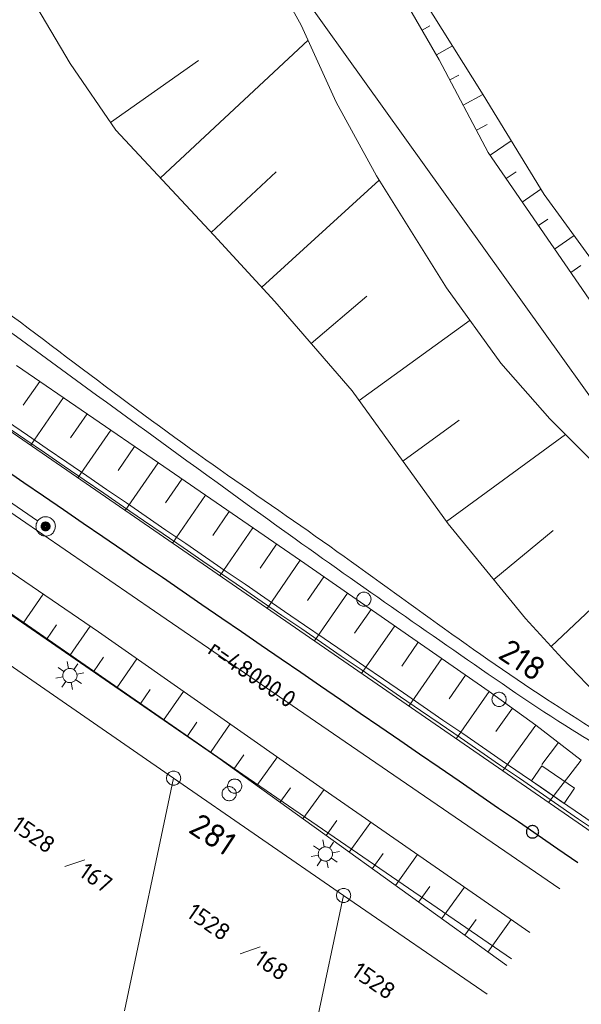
# Model space of a CAD drawing. Header units: metres. Extents: x 3425540 to 3446143, y 5432760 to 5444637.
# Tile 709 of 717: x 3445252 to 3445311, y 5435632 to 5435736. Entities that reach past the tile are written whole.
import ezdxf
from ezdxf.enums import TextEntityAlignment as Align

# ---------------------------------------------------------------- set-up
doc = ezdxf.new("R2010")
doc.units = ezdxf.units.M
for name, color, linetype, lineweight in [('B_Bestand', 9, 'Continuous', 18), ('B_Böschung', 9, 'Continuous', 18), ('B_Flurgrenzen', 9, 'Continuous', 18), ('B_Gleisachse', 9, 'Continuous', 25), ('B_Kilometrierung', 9, 'Continuous', 25), ('Bestand_Neu_Strecke 3443', 9, 'Continuous', 18)]:
    doc.layers.add(name, color=color, linetype=linetype, lineweight=lineweight)
doc.styles.get("Standard").update_dxf_attribs({"font": 'isocpeur.ttf'})

msp = doc.modelspace()

# ---------------------------------------------------------------- linework, layer by layer
at = {"layer": 'B_Bestand'}
for p, q in [((3445275.2, 5435656.53), (3445173.34, 5435727.19)), ((3445256.84, 5435667.71), (3445256.7, 5435668.43)), ((3445257.41, 5435667.59), (3445257.82, 5435668.19)), ((3445256.35, 5435667.39), (3445255.74, 5435667.81)), ((3445257.73, 5435667.1), (3445258.45, 5435667.23)), ((3445256.23, 5435666.82), (3445255.5, 5435666.69)), ((3445256.54, 5435666.33), (3445256.12, 5435665.72)), ((3445257.12, 5435666.21), (3445257.25, 5435665.49)), ((3445257.6, 5435666.52), (3445258.21, 5435666.11)), ((3445303.51, 5435637.09), (3445275.19, 5435656.54)), ((3445283.77, 5435648.89), (3445283.62, 5435649.62)), ((3445283.27, 5435648.57), (3445282.66, 5435648.99)), ((3445284.33, 5435648.77), (3445284.75, 5435649.38)), ((3445283.16, 5435648.01), (3445282.42, 5435647.88)), ((3445283.47, 5435647.52), (3445283.05, 5435646.91)), ((3445284.04, 5435647.4), (3445284.18, 5435646.67)), ((3445284.53, 5435647.71), (3445285.13, 5435647.29)), ((3445284.65, 5435648.28), (3445285.38, 5435648.42))]:
    msp.add_line(p, q, dxfattribs=at)
for points in [[(3445257.6, 5435666.53), (3445257.64, 5435666.6), (3445257.67, 5435666.67), (3445257.7, 5435666.75), (3445257.71, 5435666.82), (3445257.73, 5435666.9), (3445257.73, 5435666.98), (3445257.72, 5435667.06), (3445257.71, 5435667.13), (3445257.68, 5435667.21), (3445257.65, 5435667.28), (3445257.62, 5435667.35), (3445257.57, 5435667.42), (3445257.52, 5435667.47), (3445257.47, 5435667.53), (3445257.4, 5435667.58), (3445257.34, 5435667.62), (3445257.27, 5435667.65), (3445257.19, 5435667.68), (3445257.11, 5435667.7), (3445257.04, 5435667.71), (3445256.96, 5435667.71), (3445256.88, 5435667.7), (3445256.8, 5435667.69), (3445256.73, 5435667.67), (3445256.66, 5435667.64), (3445256.59, 5435667.6), (3445256.52, 5435667.55), (3445256.46, 5435667.5), (3445256.41, 5435667.45), (3445256.36, 5435667.38), (3445256.32, 5435667.32), (3445256.28, 5435667.25), (3445256.26, 5435667.17), (3445256.24, 5435667.1), (3445256.23, 5435667.02), (3445256.23, 5435666.94), (3445256.23, 5435666.86), (3445256.25, 5435666.78), (3445256.27, 5435666.71), (3445256.3, 5435666.64), (3445256.34, 5435666.57), (3445256.38, 5435666.5), (3445256.43, 5435666.44), (3445256.49, 5435666.39), (3445256.55, 5435666.34), (3445256.62, 5435666.3), (3445256.69, 5435666.27), (3445256.76, 5435666.24), (3445256.84, 5435666.22), (3445256.92, 5435666.21), (3445257, 5435666.21), (3445257.07, 5435666.22), (3445257.15, 5435666.23), (3445257.23, 5435666.25), (3445257.3, 5435666.28), (3445257.37, 5435666.32), (3445257.43, 5435666.36), (3445257.49, 5435666.41), (3445257.55, 5435666.47), (3445257.6, 5435666.53)], [(3445284.52, 5435647.72), (3445284.56, 5435647.79), (3445284.59, 5435647.86), (3445284.62, 5435647.93), (3445284.64, 5435648.01), (3445284.65, 5435648.09), (3445284.65, 5435648.16), (3445284.65, 5435648.24), (3445284.63, 5435648.32), (3445284.61, 5435648.39), (3445284.58, 5435648.47), (3445284.54, 5435648.54), (3445284.5, 5435648.6), (3445284.45, 5435648.66), (3445284.39, 5435648.72), (3445284.33, 5435648.76), (3445284.26, 5435648.8), (3445284.19, 5435648.84), (3445284.12, 5435648.86), (3445284.04, 5435648.88), (3445283.96, 5435648.89), (3445283.88, 5435648.9), (3445283.8, 5435648.89), (3445283.73, 5435648.87), (3445283.65, 5435648.85), (3445283.58, 5435648.82), (3445283.51, 5435648.78), (3445283.45, 5435648.74), (3445283.39, 5435648.69), (3445283.33, 5435648.63), (3445283.28, 5435648.57), (3445283.24, 5435648.5), (3445283.21, 5435648.43), (3445283.18, 5435648.36), (3445283.16, 5435648.28), (3445283.15, 5435648.2), (3445283.15, 5435648.13), (3445283.16, 5435648.05), (3445283.17, 5435647.97), (3445283.19, 5435647.9), (3445283.22, 5435647.82), (3445283.26, 5435647.75), (3445283.31, 5435647.69), (3445283.36, 5435647.63), (3445283.41, 5435647.58), (3445283.48, 5435647.53), (3445283.54, 5435647.49), (3445283.61, 5435647.45), (3445283.69, 5435647.43), (3445283.76, 5435647.41), (3445283.84, 5435647.4), (3445283.92, 5435647.4), (3445284, 5435647.4), (3445284.08, 5435647.42), (3445284.15, 5435647.44), (3445284.22, 5435647.47), (3445284.29, 5435647.51), (3445284.36, 5435647.55), (3445284.42, 5435647.6), (3445284.47, 5435647.66), (3445284.52, 5435647.72)]]:
    msp.add_lwpolyline(points, dxfattribs=at)
for points, knots in [([(3445185.69, 5435750.75), (3445188.72, 5435748.58), (3445191.74, 5435746.42), (3445194.76, 5435744.26), (3445196.25, 5435743.19), (3445197.74, 5435742.11), (3445199.23, 5435741.04), (3445203.86, 5435737.7), (3445208.47, 5435734.34), (3445213.08, 5435730.97), (3445222.7, 5435723.91), (3445232.24, 5435716.75), (3445241.85, 5435709.67), (3445253.08, 5435701.4), (3445264.36, 5435693.19), (3445275.66, 5435685), (3445283.34, 5435679.44), (3445291.1, 5435674.01), (3445298.89, 5435668.61), (3445302.76, 5435665.93), (3445306.63, 5435663.24), (3445310.64, 5435660.78), (3445312.79, 5435659.45), (3445314.94, 5435658.13), (3445317.09, 5435656.8)], [0, 0, 0, 0, 0.06902, 0.06902, 0.06902, 0.103129, 0.103129, 0.103129, 0.209091, 0.209091, 0.209091, 0.430633, 0.430633, 0.430633, 0.689716, 0.689716, 0.689716, 0.865739, 0.865739, 0.865739, 0.953122, 0.953122, 0.953122, 1, 1, 1, 1]), ([(3445317.69, 5435657.68), (3445314.2, 5435659.95), (3445310.71, 5435662.22), (3445307.21, 5435664.48), (3445298.88, 5435669.89), (3445290.98, 5435675.95), (3445282.84, 5435681.66), (3445278.74, 5435684.54), (3445274.61, 5435687.36), (3445270.53, 5435690.26), (3445261.7, 5435696.55), (3445253.17, 5435703.27), (3445244.41, 5435709.67), (3445240.03, 5435712.87), (3445235.64, 5435716.05), (3445231.26, 5435719.25), (3445222.28, 5435725.84), (3445213.3, 5435732.43), (3445204.31, 5435739.01), (3445198.93, 5435742.95), (3445193.55, 5435746.89), (3445188.16, 5435750.83)], [0, 0, 0, 0, 0.078266, 0.078266, 0.078266, 0.265165, 0.265165, 0.265165, 0.359261, 0.359261, 0.359261, 0.563209, 0.563209, 0.563209, 0.665155, 0.665155, 0.665155, 0.874577, 0.874577, 0.874577, 1, 1, 1, 1])]:
    msp.add_open_spline(points, degree=3, knots=knots, dxfattribs=at)
at = {"layer": 'B_Böschung'}
for p, q in [((3445300.51, 5435728.18), (3445287.97, 5435748.3)), ((3445295.9, 5435731.87), (3445286.86, 5435747.56)), ((3445257.01, 5435731.48), (3445250.18, 5435743.11)), ((3445281.36, 5435735.53), (3445276.94, 5435743.46)), ((3445285.05, 5435727.41), (3445281.36, 5435735.53)), ((3445294.1, 5435735), (3445294.89, 5435735.46)), ((3445266.51, 5435719.43), (3445282.08, 5435733.96)), ((3445295.6, 5435732.4), (3445297.28, 5435733.36)), ((3445261.81, 5435724.47), (3445257.01, 5435731.48)), ((3445261.25, 5435725.28), (3445270.52, 5435731.82)), ((3445301.07, 5435722.09), (3445295.9, 5435731.87)), ((3445297.02, 5435729.76), (3445297.96, 5435730.26)), ((3445289.3, 5435719.66), (3445285.05, 5435727.41)), ((3445298.42, 5435727.1), (3445300.5, 5435728.21)), ((3445306.97, 5435717.67), (3445300.51, 5435728.18)), ((3445272.14, 5435713.4), (3445261.81, 5435724.47)), ((3445299.82, 5435724.45), (3445300.94, 5435725.06)), ((3445301.25, 5435721.82), (3445303.48, 5435723.35)), ((3445313.6, 5435703.86), (3445301.07, 5435722.09)), ((3445302.95, 5435719.35), (3445304, 5435720.07)), ((3445271.88, 5435713.68), (3445278.73, 5435720.06)), ((3445277.21, 5435707.89), (3445289.58, 5435719.19)), ((3445296.67, 5435707.85), (3445289.3, 5435719.66)), ((3445304.65, 5435716.87), (3445306.62, 5435718.23)), ((3445315.27, 5435706.23), (3445306.97, 5435717.67)), ((3445306.35, 5435714.4), (3445307.35, 5435715.09)), ((3445278.59, 5435706.39), (3445272.14, 5435713.4)), ((3445308.05, 5435711.93), (3445310.11, 5435713.34)), ((3445309.75, 5435709.46), (3445310.81, 5435710.18)), ((3445302.39, 5435699.91), (3445296.67, 5435707.85)), ((3445282.4, 5435701.98), (3445288.26, 5435706.95)), ((3445286.71, 5435696.98), (3445278.59, 5435706.39)), ((3445287.45, 5435695.95), (3445299.15, 5435704.41)), ((3445251.34, 5435699.66), (3445266.31, 5435689.38)), ((3445307.56, 5435694.01), (3445302.39, 5435699.91)), ((3445253.8, 5435697.97), (3445252.07, 5435695.46)), ((3445256.29, 5435696.26), (3445252.84, 5435691.22)), ((3445296.85, 5435682.95), (3445286.71, 5435696.98)), ((3445247.89, 5435694.63), (3445282.78, 5435670.59)), ((3445258.79, 5435694.54), (3445257.06, 5435692.02)), ((3445292.07, 5435689.57), (3445297.99, 5435693.87)), ((3445313.83, 5435687.73), (3445307.56, 5435694.01)), ((3445261.29, 5435692.83), (3445257.82, 5435687.79)), ((3445296.68, 5435683.2), (3445309.19, 5435692.37)), ((3445263.78, 5435691.11), (3445262.05, 5435688.59)), ((3445266.28, 5435689.4), (3445262.81, 5435684.35)), ((3445266.31, 5435689.38), (3445281.28, 5435679.1)), ((3445268.78, 5435687.68), (3445267.04, 5435685.16)), ((3445271.27, 5435685.97), (3445267.8, 5435680.91)), ((3445240.75, 5435684.67), (3445259.98, 5435671.55)), ((3445273.77, 5435684.25), (3445272.03, 5435681.72)), ((3445304.97, 5435672.99), (3445296.85, 5435682.95)), ((3445276.27, 5435682.54), (3445272.79, 5435677.48)), ((3445301.64, 5435677.08), (3445307.89, 5435682.26)), ((3445307.68, 5435670.02), (3445320.09, 5435681.71)), ((3445278.76, 5435680.82), (3445277.02, 5435678.29)), ((3445281.26, 5435679.11), (3445277.78, 5435674.04)), ((3445281.28, 5435679.1), (3445301.16, 5435665.27)), ((3445283.75, 5435677.38), (3445282, 5435674.86)), ((3445252.04, 5435672.47), (3445254.15, 5435675.53)), ((3445286.23, 5435675.65), (3445282.74, 5435670.62)), ((3445288.72, 5435673.92), (3445286.97, 5435671.41)), ((3445250.87, 5435673.28), (3445272.57, 5435658.3)), ((3445308.84, 5435668.74), (3445304.97, 5435672.99)), ((3445254.51, 5435670.77), (3445255.57, 5435672.3)), ((3445256.98, 5435669.06), (3445259.11, 5435672.15)), ((3445259.98, 5435671.55), (3445283.33, 5435655.24)), ((3445291.21, 5435672.2), (3445287.72, 5435667.18)), ((3445282.78, 5435670.59), (3445302.59, 5435656.91)), ((3445293.69, 5435670.47), (3445291.95, 5435667.96)), ((3445259.45, 5435667.36), (3445260.51, 5435668.9)), ((3445261.92, 5435665.66), (3445264.03, 5435668.72)), ((3445296.18, 5435668.74), (3445292.7, 5435663.74)), ((3445313.64, 5435663.76), (3445308.84, 5435668.74)), ((3445298.67, 5435667.01), (3445296.93, 5435664.51)), ((3445264.39, 5435663.95), (3445265.44, 5435665.48)), ((3445266.85, 5435662.25), (3445268.95, 5435665.29)), ((3445301.16, 5435665.28), (3445297.69, 5435660.29)), ((3445301.16, 5435665.27), (3445306.07, 5435661.73)), ((3445303.61, 5435663.51), (3445301.86, 5435661.07)), ((3445269.32, 5435660.54), (3445270.37, 5435662.06)), ((3445271.79, 5435658.84), (3445273.87, 5435661.85)), ((3445306.07, 5435661.74), (3445302.59, 5435656.91)), ((3445306.07, 5435661.73), (3445310.87, 5435658.04)), ((3445308.47, 5435659.89), (3445306.7, 5435657.59)), ((3445272.57, 5435658.3), (3445303.02, 5435636.37)), ((3445274.24, 5435657.1), (3445275.31, 5435658.6)), ((3445276.67, 5435655.35), (3445278.85, 5435658.38)), ((3445310.86, 5435658.04), (3445307.42, 5435653.57)), ((3445302.59, 5435656.91), (3445312.46, 5435650.08)), ((3445279.1, 5435653.59), (3445280.21, 5435655.13)), ((3445281.54, 5435651.84), (3445283.77, 5435654.94)), ((3445283.33, 5435655.24), (3445305.43, 5435639.87)), ((3445283.97, 5435650.09), (3445285.1, 5435651.66)), ((3445286.41, 5435648.33), (3445288.7, 5435651.51)), ((3445288.84, 5435646.58), (3445290, 5435648.19)), ((3445291.28, 5435644.83), (3445293.62, 5435648.08)), ((3445293.71, 5435643.07), (3445294.9, 5435644.72)), ((3445296.15, 5435641.32), (3445298.55, 5435644.65)), ((3445298.58, 5435639.57), (3445299.79, 5435641.25)), ((3445301.01, 5435637.81), (3445303.47, 5435641.23))]:
    msp.add_line(p, q, dxfattribs=at)
at = {"layer": 'B_Flurgrenzen'}
for p, q in [((3445266.12, 5435760.25), (3445328.35, 5435673.17)), ((3445243.23, 5435689.29), (3445265.9, 5435673.76)), ((3445250.4, 5435685.44), (3445253.58, 5435683.26)), ((3445265.9, 5435673.76), (3445288.56, 5435658.21)), ((3445250.11, 5435668.43), (3445267.91, 5435656.14)), ((3445288.56, 5435658.21), (3445308.59, 5435644.46)), ((3445262.75, 5435631.6), (3445267.91, 5435656.14)), ((3445267.91, 5435656.14), (3445285.82, 5435643.77)), ((3445256.44, 5435646.83), (3445258.57, 5435647.54)), ((3445275.92, 5435597.01), (3445285.82, 5435643.77)), ((3445285.82, 5435643.77), (3445300.94, 5435633.35)), ((3445274.91, 5435637.62), (3445277.04, 5435638.34))]:
    msp.add_line(p, q, dxfattribs=at)
for points in [[(3445253.85, 5435681.84), (3445253.94, 5435681.78), (3445254.03, 5435681.74), (3445254.14, 5435681.7), (3445254.24, 5435681.68), (3445254.35, 5435681.66), (3445254.45, 5435681.66), (3445254.56, 5435681.67), (3445254.66, 5435681.69), (3445254.77, 5435681.72), (3445254.87, 5435681.76), (3445254.96, 5435681.81), (3445255.05, 5435681.87), (3445255.13, 5435681.94), (3445255.2, 5435682.02), (3445255.27, 5435682.1), (3445255.32, 5435682.2), (3445255.37, 5435682.29), (3445255.41, 5435682.39), (3445255.43, 5435682.5), (3445255.44, 5435682.6), (3445255.45, 5435682.71), (3445255.44, 5435682.82), (3445255.42, 5435682.92), (3445255.39, 5435683.02), (3445255.35, 5435683.12), (3445255.3, 5435683.22), (3445255.23, 5435683.3), (3445255.17, 5435683.39), (3445255.09, 5435683.46), (3445255, 5435683.53), (3445254.91, 5435683.58), (3445254.81, 5435683.63), (3445254.71, 5435683.66), (3445254.61, 5435683.69), (3445254.5, 5435683.7), (3445254.4, 5435683.7), (3445254.29, 5435683.69), (3445254.19, 5435683.68), (3445254.08, 5435683.65), (3445253.98, 5435683.6), (3445253.89, 5435683.55), (3445253.8, 5435683.49), (3445253.72, 5435683.42), (3445253.65, 5435683.34), (3445253.58, 5435683.26), (3445253.53, 5435683.17), (3445253.48, 5435683.07), (3445253.44, 5435682.97), (3445253.42, 5435682.87), (3445253.41, 5435682.76), (3445253.4, 5435682.65), (3445253.41, 5435682.55), (3445253.43, 5435682.44), (3445253.46, 5435682.34), (3445253.5, 5435682.24), (3445253.55, 5435682.15), (3445253.62, 5435682.06), (3445253.68, 5435681.98), (3445253.76, 5435681.9), (3445253.85, 5435681.84)], [(3445254.16, 5435682.3), (3445254.2, 5435682.27), (3445254.25, 5435682.25), (3445254.29, 5435682.24), (3445254.34, 5435682.22), (3445254.39, 5435682.22), (3445254.44, 5435682.22), (3445254.49, 5435682.22), (3445254.53, 5435682.23), (3445254.58, 5435682.24), (3445254.63, 5435682.26), (3445254.67, 5435682.29), (3445254.71, 5435682.31), (3445254.74, 5435682.35), (3445254.78, 5435682.38), (3445254.81, 5435682.42), (3445254.83, 5435682.46), (3445254.85, 5435682.51), (3445254.87, 5435682.55), (3445254.88, 5435682.6), (3445254.89, 5435682.65), (3445254.89, 5435682.7), (3445254.89, 5435682.74), (3445254.88, 5435682.79), (3445254.86, 5435682.84), (3445254.84, 5435682.88), (3445254.82, 5435682.93), (3445254.79, 5435682.97), (3445254.76, 5435683), (3445254.73, 5435683.04), (3445254.69, 5435683.07), (3445254.65, 5435683.09), (3445254.6, 5435683.11), (3445254.56, 5435683.13), (3445254.51, 5435683.14), (3445254.46, 5435683.14), (3445254.41, 5435683.15), (3445254.36, 5435683.14), (3445254.32, 5435683.13), (3445254.27, 5435683.12), (3445254.22, 5435683.1), (3445254.18, 5435683.08), (3445254.14, 5435683.05), (3445254.1, 5435683.02), (3445254.07, 5435682.98), (3445254.04, 5435682.94), (3445254.02, 5435682.9), (3445254, 5435682.86), (3445253.98, 5435682.81), (3445253.97, 5435682.77), (3445253.96, 5435682.72), (3445253.96, 5435682.67), (3445253.96, 5435682.62), (3445253.97, 5435682.57), (3445253.99, 5435682.53), (3445254.01, 5435682.48), (3445254.03, 5435682.44), (3445254.06, 5435682.4), (3445254.09, 5435682.36), (3445254.12, 5435682.33), (3445254.16, 5435682.3)], [(3445254.21, 5435682.38), (3445254.25, 5435682.36), (3445254.28, 5435682.34), (3445254.32, 5435682.33), (3445254.36, 5435682.32), (3445254.4, 5435682.31), (3445254.44, 5435682.31), (3445254.47, 5435682.31), (3445254.51, 5435682.32), (3445254.55, 5435682.33), (3445254.59, 5435682.35), (3445254.62, 5435682.37), (3445254.65, 5435682.39), (3445254.68, 5435682.41), (3445254.71, 5435682.44), (3445254.73, 5435682.47), (3445254.75, 5435682.5), (3445254.77, 5435682.54), (3445254.78, 5435682.58), (3445254.79, 5435682.61), (3445254.8, 5435682.65), (3445254.8, 5435682.69), (3445254.79, 5435682.73), (3445254.79, 5435682.77), (3445254.78, 5435682.81), (3445254.76, 5435682.84), (3445254.74, 5435682.88), (3445254.72, 5435682.91), (3445254.69, 5435682.94), (3445254.67, 5435682.97), (3445254.64, 5435682.99), (3445254.6, 5435683.01), (3445254.57, 5435683.03), (3445254.53, 5435683.04), (3445254.49, 5435683.05), (3445254.45, 5435683.05), (3445254.41, 5435683.05), (3445254.38, 5435683.05), (3445254.34, 5435683.04), (3445254.3, 5435683.03), (3445254.27, 5435683.02), (3445254.23, 5435683), (3445254.2, 5435682.98), (3445254.17, 5435682.95), (3445254.14, 5435682.92), (3445254.12, 5435682.89), (3445254.1, 5435682.86), (3445254.08, 5435682.82), (3445254.07, 5435682.79), (3445254.06, 5435682.75), (3445254.05, 5435682.71), (3445254.05, 5435682.67), (3445254.06, 5435682.63), (3445254.06, 5435682.59), (3445254.07, 5435682.56), (3445254.09, 5435682.52), (3445254.11, 5435682.49), (3445254.13, 5435682.46), (3445254.16, 5435682.43), (3445254.18, 5435682.4), (3445254.21, 5435682.38)], [(3445254.27, 5435682.45), (3445254.29, 5435682.44), (3445254.32, 5435682.42), (3445254.35, 5435682.41), (3445254.37, 5435682.41), (3445254.4, 5435682.4), (3445254.43, 5435682.4), (3445254.46, 5435682.41), (3445254.49, 5435682.41), (3445254.52, 5435682.42), (3445254.55, 5435682.43), (3445254.57, 5435682.44), (3445254.59, 5435682.46), (3445254.62, 5435682.48), (3445254.64, 5435682.5), (3445254.65, 5435682.52), (3445254.67, 5435682.55), (3445254.68, 5435682.58), (3445254.69, 5435682.6), (3445254.7, 5435682.63), (3445254.7, 5435682.66), (3445254.7, 5435682.69), (3445254.7, 5435682.72), (3445254.7, 5435682.75), (3445254.69, 5435682.78), (3445254.68, 5435682.8), (3445254.66, 5435682.83), (3445254.65, 5435682.85), (3445254.63, 5435682.87), (3445254.61, 5435682.89), (3445254.58, 5435682.91), (3445254.56, 5435682.93), (3445254.53, 5435682.94), (3445254.5, 5435682.95), (3445254.48, 5435682.96), (3445254.45, 5435682.96), (3445254.42, 5435682.96), (3445254.39, 5435682.96), (3445254.36, 5435682.95), (3445254.33, 5435682.94), (3445254.3, 5435682.93), (3445254.28, 5435682.92), (3445254.25, 5435682.9), (3445254.23, 5435682.88), (3445254.21, 5435682.86), (3445254.19, 5435682.84), (3445254.18, 5435682.81), (3445254.17, 5435682.79), (3445254.16, 5435682.76), (3445254.15, 5435682.73), (3445254.15, 5435682.7), (3445254.15, 5435682.67), (3445254.15, 5435682.65), (3445254.15, 5435682.62), (3445254.16, 5435682.59), (3445254.17, 5435682.56), (3445254.19, 5435682.54), (3445254.2, 5435682.51), (3445254.22, 5435682.49), (3445254.24, 5435682.47), (3445254.27, 5435682.45)], [(3445254.32, 5435682.53), (3445254.34, 5435682.52), (3445254.35, 5435682.51), (3445254.37, 5435682.5), (3445254.39, 5435682.5), (3445254.41, 5435682.5), (3445254.43, 5435682.5), (3445254.45, 5435682.5), (3445254.47, 5435682.5), (3445254.49, 5435682.51), (3445254.51, 5435682.51), (3445254.52, 5435682.52), (3445254.54, 5435682.53), (3445254.55, 5435682.55), (3445254.57, 5435682.56), (3445254.58, 5435682.58), (3445254.59, 5435682.59), (3445254.6, 5435682.61), (3445254.6, 5435682.63), (3445254.61, 5435682.65), (3445254.61, 5435682.67), (3445254.61, 5435682.69), (3445254.61, 5435682.71), (3445254.61, 5435682.73), (3445254.6, 5435682.74), (3445254.59, 5435682.76), (3445254.58, 5435682.78), (3445254.57, 5435682.8), (3445254.56, 5435682.81), (3445254.55, 5435682.82), (3445254.53, 5435682.84), (3445254.51, 5435682.85), (3445254.5, 5435682.85), (3445254.48, 5435682.86), (3445254.46, 5435682.86), (3445254.44, 5435682.87), (3445254.42, 5435682.87), (3445254.4, 5435682.87), (3445254.38, 5435682.86), (3445254.36, 5435682.86), (3445254.35, 5435682.85), (3445254.33, 5435682.84), (3445254.31, 5435682.83), (3445254.3, 5435682.82), (3445254.28, 5435682.8), (3445254.27, 5435682.79), (3445254.26, 5435682.77), (3445254.25, 5435682.75), (3445254.25, 5435682.73), (3445254.24, 5435682.72), (3445254.24, 5435682.7), (3445254.24, 5435682.68), (3445254.24, 5435682.66), (3445254.24, 5435682.64), (3445254.25, 5435682.62), (3445254.26, 5435682.6), (3445254.27, 5435682.58), (3445254.28, 5435682.57), (3445254.29, 5435682.55), (3445254.3, 5435682.54), (3445254.32, 5435682.53)], [(3445254.37, 5435682.61), (3445254.38, 5435682.6), (3445254.39, 5435682.6), (3445254.4, 5435682.59), (3445254.41, 5435682.59), (3445254.42, 5435682.59), (3445254.44, 5435682.59), (3445254.45, 5435682.59), (3445254.46, 5435682.59), (3445254.47, 5435682.6), (3445254.47, 5435682.6), (3445254.48, 5435682.61), (3445254.49, 5435682.61), (3445254.5, 5435682.62), (3445254.5, 5435682.63), (3445254.51, 5435682.64), (3445254.51, 5435682.65), (3445254.51, 5435682.66), (3445254.52, 5435682.67), (3445254.52, 5435682.67), (3445254.52, 5435682.69), (3445254.52, 5435682.7), (3445254.51, 5435682.71), (3445254.51, 5435682.72), (3445254.5, 5435682.73), (3445254.5, 5435682.74), (3445254.49, 5435682.75), (3445254.49, 5435682.75), (3445254.48, 5435682.76), (3445254.47, 5435682.76), (3445254.46, 5435682.77), (3445254.45, 5435682.77), (3445254.44, 5435682.77), (3445254.43, 5435682.77), (3445254.42, 5435682.77), (3445254.41, 5435682.77), (3445254.4, 5435682.77), (3445254.39, 5435682.77), (3445254.39, 5435682.77), (3445254.38, 5435682.76), (3445254.37, 5435682.76), (3445254.36, 5435682.75), (3445254.35, 5435682.74), (3445254.35, 5435682.73), (3445254.34, 5435682.73), (3445254.34, 5435682.72), (3445254.34, 5435682.71), (3445254.33, 5435682.7), (3445254.33, 5435682.69), (3445254.33, 5435682.68), (3445254.33, 5435682.67), (3445254.33, 5435682.66), (3445254.34, 5435682.65), (3445254.34, 5435682.64), (3445254.35, 5435682.63), (3445254.35, 5435682.63), (3445254.36, 5435682.62), (3445254.36, 5435682.61), (3445254.37, 5435682.61)], [(3445288.71, 5435675.01), (3445288.7, 5435675.11), (3445288.69, 5435675.19), (3445288.66, 5435675.29), (3445288.62, 5435675.37), (3445288.56, 5435675.45), (3445288.5, 5435675.53), (3445288.44, 5435675.59), (3445288.36, 5435675.64), (3445288.28, 5435675.69), (3445288.19, 5435675.72), (3445288.1, 5435675.74), (3445288.01, 5435675.76), (3445287.91, 5435675.76), (3445287.82, 5435675.74), (3445287.73, 5435675.72), (3445287.64, 5435675.69), (3445287.56, 5435675.64), (3445287.48, 5435675.59), (3445287.42, 5435675.53), (3445287.36, 5435675.45), (3445287.3, 5435675.37), (3445287.26, 5435675.29), (3445287.23, 5435675.19), (3445287.22, 5435675.11), (3445287.21, 5435675.01), (3445287.22, 5435674.92), (3445287.23, 5435674.83), (3445287.26, 5435674.73), (3445287.3, 5435674.65), (3445287.36, 5435674.57), (3445287.42, 5435674.5), (3445287.48, 5435674.43), (3445287.56, 5435674.38), (3445287.64, 5435674.33), (3445287.73, 5435674.3), (3445287.82, 5435674.28), (3445287.91, 5435674.27), (3445288.01, 5435674.27), (3445288.1, 5435674.28), (3445288.19, 5435674.3), (3445288.28, 5435674.33), (3445288.36, 5435674.38), (3445288.44, 5435674.43), (3445288.5, 5435674.5), (3445288.56, 5435674.57), (3445288.62, 5435674.65), (3445288.66, 5435674.73), (3445288.69, 5435674.83), (3445288.7, 5435674.92), (3445288.71, 5435675.01)], [(3445302.95, 5435664.44), (3445302.94, 5435664.54), (3445302.93, 5435664.62), (3445302.9, 5435664.72), (3445302.86, 5435664.8), (3445302.8, 5435664.88), (3445302.74, 5435664.96), (3445302.68, 5435665.02), (3445302.6, 5435665.07), (3445302.52, 5435665.12), (3445302.43, 5435665.15), (3445302.34, 5435665.17), (3445302.25, 5435665.19), (3445302.15, 5435665.19), (3445302.06, 5435665.17), (3445301.97, 5435665.15), (3445301.88, 5435665.12), (3445301.8, 5435665.07), (3445301.72, 5435665.02), (3445301.66, 5435664.96), (3445301.6, 5435664.88), (3445301.54, 5435664.8), (3445301.5, 5435664.72), (3445301.47, 5435664.62), (3445301.46, 5435664.54), (3445301.45, 5435664.44), (3445301.46, 5435664.35), (3445301.47, 5435664.26), (3445301.5, 5435664.16), (3445301.54, 5435664.08), (3445301.6, 5435664), (3445301.66, 5435663.93), (3445301.72, 5435663.86), (3445301.8, 5435663.81), (3445301.88, 5435663.76), (3445301.97, 5435663.73), (3445302.06, 5435663.71), (3445302.15, 5435663.7), (3445302.25, 5435663.7), (3445302.34, 5435663.71), (3445302.43, 5435663.73), (3445302.52, 5435663.76), (3445302.6, 5435663.81), (3445302.68, 5435663.86), (3445302.74, 5435663.93), (3445302.8, 5435664), (3445302.86, 5435664.08), (3445302.9, 5435664.16), (3445302.93, 5435664.26), (3445302.94, 5435664.35), (3445302.95, 5435664.44)], [(3445268.66, 5435656.14), (3445268.65, 5435656.23), (3445268.64, 5435656.32), (3445268.61, 5435656.42), (3445268.57, 5435656.5), (3445268.51, 5435656.58), (3445268.45, 5435656.65), (3445268.39, 5435656.72), (3445268.31, 5435656.77), (3445268.23, 5435656.82), (3445268.14, 5435656.85), (3445268.05, 5435656.87), (3445267.96, 5435656.88), (3445267.86, 5435656.88), (3445267.77, 5435656.87), (3445267.68, 5435656.85), (3445267.59, 5435656.82), (3445267.51, 5435656.77), (3445267.43, 5435656.72), (3445267.37, 5435656.65), (3445267.31, 5435656.58), (3445267.25, 5435656.5), (3445267.21, 5435656.42), (3445267.18, 5435656.32), (3445267.17, 5435656.23), (3445267.16, 5435656.14), (3445267.17, 5435656.05), (3445267.18, 5435655.96), (3445267.21, 5435655.86), (3445267.25, 5435655.78), (3445267.31, 5435655.7), (3445267.37, 5435655.63), (3445267.43, 5435655.56), (3445267.51, 5435655.51), (3445267.59, 5435655.46), (3445267.68, 5435655.43), (3445267.77, 5435655.41), (3445267.86, 5435655.4), (3445267.96, 5435655.4), (3445268.05, 5435655.41), (3445268.14, 5435655.43), (3445268.23, 5435655.46), (3445268.31, 5435655.51), (3445268.39, 5435655.56), (3445268.45, 5435655.63), (3445268.51, 5435655.7), (3445268.57, 5435655.78), (3445268.61, 5435655.86), (3445268.64, 5435655.96), (3445268.65, 5435656.05), (3445268.66, 5435656.14)], [(3445275.09, 5435655.3), (3445275.08, 5435655.4), (3445275.07, 5435655.48), (3445275.04, 5435655.58), (3445275, 5435655.66), (3445274.94, 5435655.74), (3445274.88, 5435655.82), (3445274.82, 5435655.88), (3445274.74, 5435655.93), (3445274.66, 5435655.98), (3445274.57, 5435656.01), (3445274.48, 5435656.03), (3445274.39, 5435656.05), (3445274.29, 5435656.05), (3445274.2, 5435656.03), (3445274.11, 5435656.01), (3445274.02, 5435655.98), (3445273.94, 5435655.93), (3445273.86, 5435655.88), (3445273.8, 5435655.82), (3445273.74, 5435655.74), (3445273.68, 5435655.66), (3445273.64, 5435655.58), (3445273.61, 5435655.48), (3445273.6, 5435655.4), (3445273.59, 5435655.3), (3445273.6, 5435655.21), (3445273.61, 5435655.12), (3445273.64, 5435655.02), (3445273.68, 5435654.94), (3445273.74, 5435654.86), (3445273.8, 5435654.79), (3445273.86, 5435654.72), (3445273.94, 5435654.67), (3445274.02, 5435654.62), (3445274.11, 5435654.59), (3445274.2, 5435654.57), (3445274.29, 5435654.56), (3445274.39, 5435654.56), (3445274.48, 5435654.57), (3445274.57, 5435654.59), (3445274.66, 5435654.62), (3445274.74, 5435654.67), (3445274.82, 5435654.72), (3445274.88, 5435654.79), (3445274.94, 5435654.86), (3445275, 5435654.94), (3445275.04, 5435655.02), (3445275.07, 5435655.12), (3445275.08, 5435655.21), (3445275.09, 5435655.3)], [(3445274.51, 5435654.5), (3445274.5, 5435654.6), (3445274.49, 5435654.68), (3445274.46, 5435654.78), (3445274.42, 5435654.86), (3445274.36, 5435654.94), (3445274.3, 5435655.02), (3445274.24, 5435655.08), (3445274.16, 5435655.13), (3445274.08, 5435655.18), (3445273.99, 5435655.21), (3445273.9, 5435655.23), (3445273.81, 5435655.25), (3445273.71, 5435655.25), (3445273.62, 5435655.23), (3445273.53, 5435655.21), (3445273.44, 5435655.18), (3445273.36, 5435655.13), (3445273.28, 5435655.08), (3445273.22, 5435655.02), (3445273.16, 5435654.94), (3445273.1, 5435654.86), (3445273.06, 5435654.78), (3445273.03, 5435654.68), (3445273.02, 5435654.6), (3445273.01, 5435654.5), (3445273.02, 5435654.41), (3445273.03, 5435654.32), (3445273.06, 5435654.22), (3445273.1, 5435654.14), (3445273.16, 5435654.06), (3445273.22, 5435653.99), (3445273.28, 5435653.92), (3445273.36, 5435653.87), (3445273.44, 5435653.82), (3445273.53, 5435653.79), (3445273.62, 5435653.77), (3445273.71, 5435653.76), (3445273.81, 5435653.76), (3445273.9, 5435653.77), (3445273.99, 5435653.79), (3445274.08, 5435653.82), (3445274.16, 5435653.87), (3445274.24, 5435653.92), (3445274.3, 5435653.99), (3445274.36, 5435654.06), (3445274.42, 5435654.14), (3445274.46, 5435654.22), (3445274.49, 5435654.32), (3445274.5, 5435654.41), (3445274.51, 5435654.5)], [(3445286.57, 5435643.77), (3445286.56, 5435643.87), (3445286.55, 5435643.95), (3445286.52, 5435644.05), (3445286.48, 5435644.13), (3445286.42, 5435644.21), (3445286.36, 5435644.29), (3445286.3, 5435644.35), (3445286.22, 5435644.4), (3445286.14, 5435644.45), (3445286.05, 5435644.48), (3445285.96, 5435644.5), (3445285.87, 5435644.52), (3445285.77, 5435644.52), (3445285.68, 5435644.5), (3445285.59, 5435644.48), (3445285.5, 5435644.45), (3445285.42, 5435644.4), (3445285.34, 5435644.35), (3445285.28, 5435644.29), (3445285.22, 5435644.21), (3445285.16, 5435644.13), (3445285.12, 5435644.05), (3445285.09, 5435643.95), (3445285.08, 5435643.87), (3445285.07, 5435643.77), (3445285.08, 5435643.68), (3445285.09, 5435643.59), (3445285.12, 5435643.49), (3445285.16, 5435643.41), (3445285.22, 5435643.33), (3445285.28, 5435643.26), (3445285.34, 5435643.19), (3445285.42, 5435643.14), (3445285.5, 5435643.09), (3445285.59, 5435643.06), (3445285.68, 5435643.04), (3445285.77, 5435643.03), (3445285.87, 5435643.03), (3445285.96, 5435643.04), (3445286.05, 5435643.06), (3445286.14, 5435643.09), (3445286.22, 5435643.14), (3445286.3, 5435643.19), (3445286.36, 5435643.26), (3445286.42, 5435643.33), (3445286.48, 5435643.41), (3445286.52, 5435643.49), (3445286.55, 5435643.59), (3445286.56, 5435643.68), (3445286.57, 5435643.77)]]:
    msp.add_lwpolyline(points, dxfattribs=at)
at = {"layer": 'B_Gleisachse'}
msp.add_arc((3418110.2, 5396088.13), 48008.1, 55.488118, 55.681239, dxfattribs=at)
at = {"layer": 'B_Kilometrierung'}
msp.add_lwpolyline([(3445306.38, 5435650.48), (3445306.37, 5435650.56), (3445306.36, 5435650.65), (3445306.33, 5435650.72), (3445306.3, 5435650.79), (3445306.25, 5435650.87), (3445306.2, 5435650.93), (3445306.14, 5435650.98), (3445306.08, 5435651.03), (3445306, 5435651.07), (3445305.93, 5435651.1), (3445305.85, 5435651.12), (3445305.77, 5435651.13), (3445305.69, 5435651.13), (3445305.6, 5435651.12), (3445305.53, 5435651.1), (3445305.45, 5435651.07), (3445305.38, 5435651.03), (3445305.31, 5435650.98), (3445305.25, 5435650.93), (3445305.2, 5435650.87), (3445305.16, 5435650.79), (3445305.12, 5435650.72), (3445305.1, 5435650.65), (3445305.08, 5435650.56), (3445305.08, 5435650.48), (3445305.08, 5435650.4), (3445305.1, 5435650.32), (3445305.12, 5435650.24), (3445305.16, 5435650.17), (3445305.2, 5435650.1), (3445305.25, 5435650.04), (3445305.31, 5435649.98), (3445305.38, 5435649.93), (3445305.45, 5435649.89), (3445305.53, 5435649.86), (3445305.6, 5435649.84), (3445305.69, 5435649.83), (3445305.77, 5435649.83), (3445305.85, 5435649.84), (3445305.93, 5435649.86), (3445306, 5435649.89), (3445306.08, 5435649.93), (3445306.14, 5435649.98), (3445306.2, 5435650.04), (3445306.25, 5435650.1), (3445306.3, 5435650.17), (3445306.33, 5435650.24), (3445306.36, 5435650.32), (3445306.37, 5435650.4), (3445306.38, 5435650.48)], dxfattribs=at)
at = {"layer": 'Bestand_Neu_Strecke 3443'}
msp.add_lwpolyline([(3445305.62, 5435655.84), (3445309.06, 5435653.48), (3445310.16, 5435655.08), (3445306.72, 5435657.44)], close=True, dxfattribs=at)
for radius in [48012.45, 48011.95]:
    msp.add_arc((3418110.2, 5396088.13), radius, 55.488118, 55.681239, dxfattribs=at)

# ---------------------------------------------------------------- texts
at = {"layer": 'B_Bestand'}
msp.add_text('r=48000.0', height=1.8, rotation=325.5066, dxfattribs=at).set_placement((3445276.2, 5435667.15), align=Align.MIDDLE)
for s, p in [('218', (3445301.95, 5435668.89)), ('281', (3445269.34, 5435650.51))]:
    msp.add_text(s, height=2.5, rotation=326.4895, dxfattribs=at).set_placement(p)
at = {"layer": 'B_Flurgrenzen'}
for s, p in [('1528', (3445250.66, 5435650.8)), ('167', (3445257.79, 5435645.89)), ('1528', (3445269.13, 5435641.59)), ('168', (3445276.26, 5435636.68)), ('1528', (3445286.52, 5435635.39))]:
    msp.add_text(s, height=1.8, rotation=325.4543, dxfattribs=at).set_placement(p)

doc.saveas('drawing.dxf')
